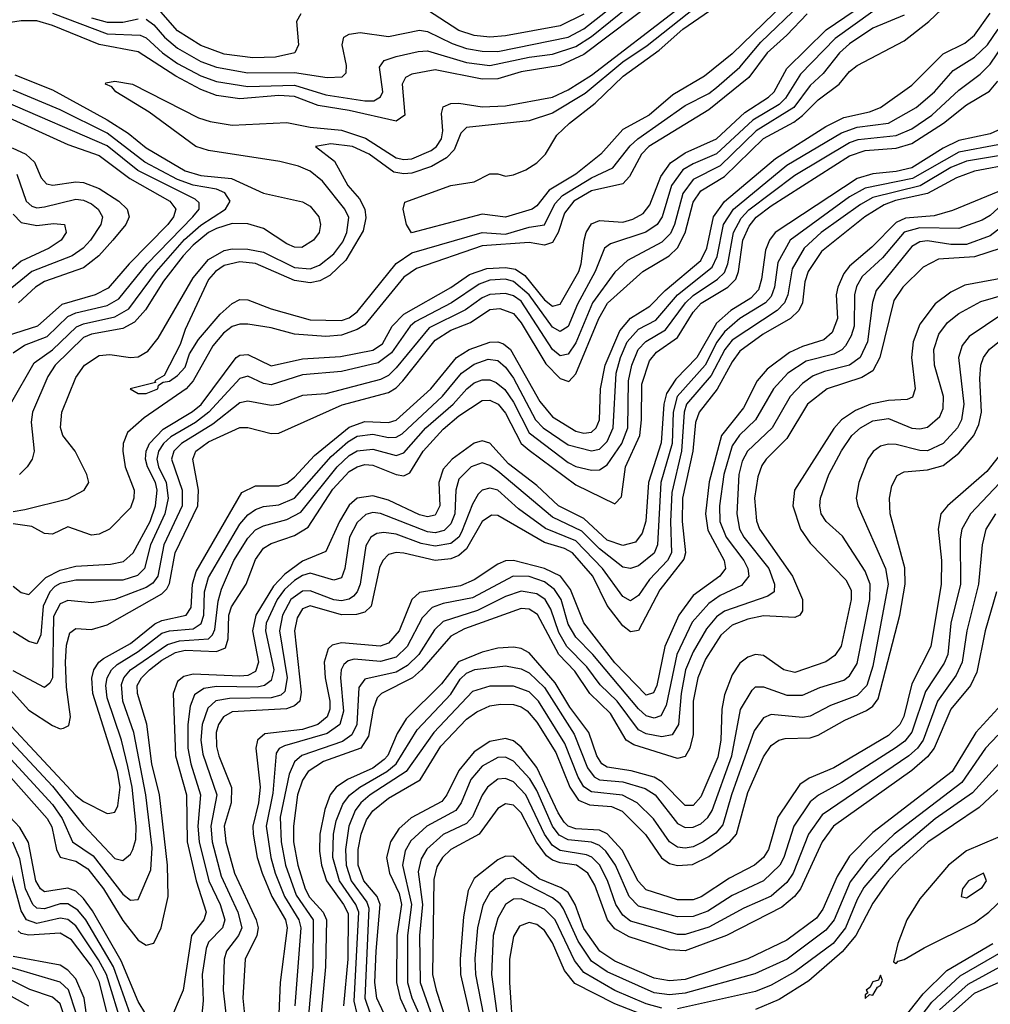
# Model space of a CAD drawing. Header units: inches. Extents: x 884549 to 1028252, y 526810 to 653624.
# Tile 384 of 656: x 904246 to 906731, y 625854 to 628375. Entities that reach past the tile are written whole.
import ezdxf

# ---------------------------------------------------------------- set-up
doc = ezdxf.new("R2010")
doc.units = ezdxf.units.IN
doc.header["$MEASUREMENT"] = 0
doc.layers.add('A9602', color=7, linetype='Continuous')

msp = doc.modelspace()

# ---------------------------------------------------------------- linework, layer by layer
at = {"layer": 'A9602', "color": 5}
for points, elevation in [([(904330, 628391.6), (904470, 628338.1), (904554.7, 628334.7), (904570, 628327.8), (904611.6, 628290), (904650, 628262.6), (904710, 628230.9), (904750, 628216.5), (904830, 628203.9), (904950, 628207.3), (905030, 628182.6), (905130, 628167), (905153.1, 628166.9), (905170, 628176.8), (905175.8, 628190), (905167, 628253), (905179.5, 628270), (905210, 628280.1), (905266.4, 628293.6), (905290, 628294.8), (905390, 628265.4), (905450, 628257.4), (905550, 628278.9), (905610, 628286.8), (905670, 628305.9), (905710, 628331.4), (905856.1, 628450)], 2540), ([(905880.9, 628430), (905690, 628285.5), (905630, 628257.3), (905530, 628241), (905470, 628223.4), (905430, 628222.8), (905310, 628246.4), (905250, 628235.1), (905233.6, 628226.4), (905225.2, 628210), (905231.9, 628130), (905210, 628115.2), (905090, 628142.2), (905010, 628155), (904950, 628178), (904910, 628180.2), (904810, 628172.4), (904750, 628180.7), (904710, 628196.2), (904645.9, 628230), (904550, 628292.4), (904450, 628311.4), (904330, 628360), (904290, 628371.6), (904250, 628372), (904150, 628356.3)], 2520), ([(904230, 626924.7), (904250, 626908.3), (904270, 626903.1), (904313.2, 626946.8), (904350, 626965.2), (904390, 626975.3), (904479, 626981), (904512.2, 626987.8), (904537, 627010), (904580, 627090), (904593.8, 627130), (904597.9, 627170), (904593.9, 627190), (904573.7, 627230), (904568.5, 627250), (904569.7, 627270), (904578.4, 627290), (904613.3, 627326.7), (904688.7, 627371.3), (904710.5, 627389.5), (904800.7, 627510), (904810, 627516.1), (904830, 627517.6), (904890, 627488.7), (904970, 627506.5), (905067.8, 627512.2), (905150, 627528.5), (905174.8, 627545.2), (905199.6, 627590), (905230, 627620.5), (905350, 627688.9), (905397.3, 627722.7), (905442.2, 627737.8), (905490, 627740.4), (905515.6, 627735.6), (905539.6, 627719.6), (905590, 627657.5), (905610, 627641.2), (905630, 627646.5), (905677.5, 627730), (905683.9, 627750), (905691, 627810), (905696.6, 627830), (905710, 627852), (905730, 627860.6), (905790, 627856.7), (905816.1, 627863.9), (905841.8, 627878.2), (905859.3, 627900.7), (905887.2, 627972.8), (905912, 628008), (905950, 628034.2), (906030, 628069.4), (906102.8, 628137.2), (906163.4, 628176.6), (906177.1, 628190), (906210, 628250), (906311, 628349), (906430, 628430.5)], 2520), ([(904570, 628376), (904590, 628361.9), (904616.8, 628330), (904650, 628301.8), (904710, 628267.6), (904750, 628252.8), (904830, 628238.7), (904950, 628239.2), (905033.7, 628226.3), (905071.6, 628228.4), (905081.6, 628238.4), (905082.6, 628257.4), (905071.5, 628310), (905076.2, 628330), (905090, 628337.8), (905117.9, 628342.1), (905190, 628331.2), (905270, 628347.9), (905290, 628344.3), (905353.5, 628313.5), (905390, 628301.1), (905430, 628294.3), (905470, 628293.6), (905650, 628330.2), (905690, 628351), (905789.1, 628430)], 2560), ([(906230, 628443.8), (906070, 628287), (905999.1, 628230), (905917.8, 628182.2), (905857.2, 628130), (905790, 628093.5), (905734.1, 628030), (905670, 627979.3), (905601.8, 627938.2), (905570, 627898.4), (905557.9, 627890), (905490, 627869.2), (905430, 627877.1), (905249.3, 627829.3), (905236.2, 627850), (905227.6, 627890), (905232.1, 627907.9), (905350, 627950.4), (905410, 627959.9), (905450, 627980.4), (905470, 627980.4), (905490, 627974.2), (905510, 627977.5), (905541.7, 627990), (905570, 628008.5), (905592.6, 628030), (905621.3, 628078.7), (905654, 628110), (905719.2, 628160.8), (905791.2, 628230), (905883, 628297), (905943.9, 628350), (906053.3, 628426.7)], 2440), ([(904182.5, 626702.5), (904270, 626607.1), (904330, 626567.7), (904350, 626559.3), (904358.7, 626561.3), (904371.9, 626568.1), (904376.1, 626590), (904365.9, 626665.9), (904363.3, 626730), (904366.2, 626773.8), (904374.6, 626805.4), (904390, 626816.5), (904430, 626813.5), (904470, 626825.8), (904610, 626904.9), (904622.6, 626917.4), (904630, 626931.2), (904644.7, 627010), (904702.7, 627130), (904704, 627170), (904689.1, 627250), (904697.4, 627270), (904730, 627294.4), (904810, 627330.3), (904830, 627330.3), (904890, 627315.2), (904910, 627316.1), (905071.7, 627388.3), (905190, 627419.9), (905210, 627431.9), (905227.3, 627450), (905310, 627554.5), (905350, 627580.1), (905400.3, 627599.7), (905450, 627632.7), (905475.1, 627635.1), (905510, 627622.6), (905530, 627598.9), (905593.4, 627493.4), (905630, 627455.8), (905651.6, 627448.4), (905670, 627468.2), (905728.5, 627610), (905751, 627649), (905841.6, 627730), (905908.8, 627770), (905930, 627790.5), (905950, 627829.4), (905970, 627907.8), (905990, 627936.4), (906050, 627973), (906150, 628070.7), (906227.6, 628112.4), (906250, 628129.6), (906290, 628169.5), (906343.8, 628210), (906370, 628242.3), (906390, 628257.8), (906510, 628320.2), (906573.6, 628370), (906622.8, 628417.2)], 2580), ([(904230, 627115.5), (904259.6, 627120.4), (904370, 627147.8), (904411.8, 627170), (904423.4, 627190), (904418.4, 627210), (904388.3, 627270), (904356.8, 627310), (904350.4, 627330.4), (904354.1, 627370), (904390, 627459), (904412.3, 627490), (904450, 627515.2), (904477.5, 627517.5), (904530.4, 627509.6), (904550, 627511.8), (904574.1, 627525.9), (904600.8, 627559.2), (904690, 627713.9), (904730, 627760.8), (904770, 627783.4), (904790, 627787.8), (904830, 627787.3), (904870, 627779.1), (904950, 627740.6), (904990, 627737), (905013.5, 627746.5), (905050, 627775.3), (905073.7, 627806.3), (905084, 627830), (905088.5, 627868.5), (905079, 627890), (905021, 627961), (904990, 627987.1), (904959.9, 627999.9), (904911.9, 628011.9), (904730, 628039.4), (904697.2, 628050), (904577.9, 628137.9), (904492.5, 628190), (904482.5, 628202.5), (904466, 628210), (904467.2, 628212.8), (904490, 628217.3), (904534.7, 628210), (904703.7, 628123.7), (904733.9, 628113.9), (904790, 628104.9), (904930, 628111.8), (904990, 628099.1), (905070, 628091.5), (905131.3, 628071.3), (905210, 628021.1), (905230, 628016.7), (905250, 628018.7), (905299.8, 628040.2), (905313.1, 628050), (905326.2, 628070), (905329.4, 628090), (905325.6, 628134.4), (905330, 628151.5), (905350, 628159.9), (905370, 628160.7), (905430, 628151.5), (905490, 628154.2), (905610, 628176.6), (905650, 628194.7), (905710, 628232.7), (905934.6, 628405.4)], 2480), ([(905975.2, 628404.8), (905852.1, 628307.9), (905790, 628265.9), (905693.9, 628186.1), (905610, 628135.5), (905550, 628115.5), (905390, 628099), (905375.8, 628084.2), (905358.8, 628041.2), (905338.9, 628021.1), (905300.8, 627999.2), (905250, 627982.1), (905230, 627979.7), (905203.9, 627983.9), (905140.8, 628030), (905097.8, 628050), (905043.1, 628056.9), (905003.1, 628050), (905052.1, 628012.1), (905086.4, 627950), (905115.7, 627915.7), (905129.4, 627890), (905132.6, 627867.4), (905125.9, 627834.1), (905080.8, 627759.2), (905040.2, 627719.8), (905014.2, 627705.8), (904990, 627701), (904950, 627707.2), (904850, 627750.6), (904810, 627754.8), (904770, 627745.4), (904747.8, 627730), (904730, 627709.5), (904670, 627581.3), (904657, 627543), (904615.9, 627464.1), (904592.3, 627450), (904594, 627446), (904529.4, 627430), (904550, 627418), (904570, 627418), (904599.6, 627430), (904601.3, 627438.7), (904613.6, 627446.4), (904630, 627449.1), (904650, 627463.6), (904670, 627485.3), (904680.7, 627519.3), (904703.7, 627556.3), (904759.1, 627620.9), (904790, 627648.2), (904810, 627658.5), (904830, 627657.7), (904890, 627634.1), (904990, 627606.3), (905070, 627604.2), (905090, 627611.4), (905110, 627626.9), (905209.7, 627750.3), (905250, 627777.5), (905430, 627830), (905490, 627825.6), (905550, 627843.4), (905590, 627849.3), (905616.4, 627903.6), (905635.8, 627924.2), (905709.9, 627969.9), (905764.5, 627995.5), (905808.6, 628051.4), (905828.8, 628070), (905950, 628154.8), (906010, 628186), (906030, 628201.3), (906090, 628253.4), (906143.3, 628316.7), (906245.3, 628414.7)], 2460), ([(904966.3, 628390), (904954.7, 628370), (904960.2, 628310), (904950.7, 628290), (904901.4, 628278.6), (904842.7, 628277.3), (904770, 628286.2), (904710, 628308.6), (904650, 628346.1), (904590, 628415.6)], 2580), ([(905690, 628388.7), (905630, 628359.2), (905490, 628332.9), (905450, 628329.5), (905410, 628333.8), (905370, 628346.9), (905290, 628399.2)], 2580), ([(904118.9, 626678.9), (904390, 626388.6), (904410, 626373.6), (904470, 626342.9), (904476.8, 626343.2), (904490, 626345.6), (904497.8, 626362.2), (904503.8, 626410), (904496.3, 626450), (904433.7, 626650), (904431.3, 626688.7), (904436.1, 626710), (904448.5, 626730), (904460.6, 626739.4), (904530, 626778.1), (904591.9, 626828.1), (904610, 626837), (904672.8, 626850), (904685.2, 626870), (904688.6, 626930), (904698.2, 626961.8), (904815.3, 627164.7), (904850, 627181.1), (904910, 627181.7), (904930, 627188), (904950, 627203.5), (905000.6, 627259.4), (905090, 627331.7), (905130, 627346), (905190, 627343.6), (905210, 627349.1), (905298.6, 627430), (905364.7, 627510), (905396.6, 627530), (905450, 627549.4), (905470, 627550), (905484.6, 627544.6), (905502.8, 627530), (905577.5, 627397.5), (905610, 627357.9), (905670, 627321.3), (905690, 627316.2), (905710, 627319.1), (905722, 627330), (905730.8, 627350), (905732.9, 627430), (905745.2, 627490), (905782.1, 627577.9), (905809.7, 627610.3), (905859.1, 627640.9), (905898.8, 627681.2), (905990, 627757.9), (906004.9, 627790), (906022.4, 627870), (906050.4, 627909.6), (906180.9, 628019.1), (906310, 628100.8), (906355.9, 628124.1), (906421.2, 628138.8), (906450, 628149.9), (906530, 628206.7), (906610, 628287.3), (906665.2, 628314.8), (906690, 628334.7), (906730, 628391.7)], 2620), ([(906430, 628395.8), (906333.8, 628326.2), (906244.5, 628235.5), (906206.5, 628173.5), (906190, 628157.8), (906122.7, 628117.3), (906030, 628030.9), (905970, 628005.8), (905944.1, 627990), (905915.1, 627950), (905891.2, 627870), (905877.8, 627850), (905848.9, 627831.1), (905758.8, 627801.2), (905743, 627790), (905719.4, 627730), (905673.8, 627646.2), (905650, 627589.2), (905630, 627576.5), (905610, 627587.4), (905550.3, 627670.3), (905510, 627704.2), (905490, 627710), (905450, 627707.9), (905422.6, 627697.4), (905351.7, 627650), (905258.7, 627601.3), (905245.7, 627590), (905198.2, 627521.8), (905163.7, 627496.3), (905070, 627474), (904970, 627465.9), (904890, 627440.3), (904870, 627443.3), (904830, 627462.4), (904810, 627456.5), (904730.3, 627369.7), (904696.5, 627343.5), (904632.9, 627307.1), (904614.5, 627290), (904601.9, 627270), (904597.3, 627250), (904601.9, 627230), (904621.6, 627190), (904626.8, 627150), (904617.8, 627110), (904581.5, 627030), (904566.2, 626970), (904548.2, 626951.8), (904510, 626940.2), (904390, 626939.9), (904350, 626931.6), (904336.6, 626923.4), (904323.3, 626910), (904306.8, 626873.2), (904300.1, 626799.9), (904290, 626777.3), (904270, 626782.6), (904230, 626807.8)], 2540), ([(906261.8, 628390), (906210, 628334.7), (906159.8, 628290), (906113, 628227), (906010, 628143.5), (905856.7, 628050), (905838.2, 628030), (905807.1, 627972.9), (905790, 627954.5), (905710, 627936.4), (905664.3, 627910), (905640.8, 627879.2), (905624.8, 627830), (905610, 627804.5), (905590, 627797.2), (905550, 627804.2), (905430, 627795.6), (905261.9, 627738.1), (905230, 627715.2), (905130, 627593.8), (905110, 627581.2), (905070, 627566.7), (905030, 627563.9), (904950, 627569.4), (904890, 627586), (904830, 627595.1), (904810, 627595.4), (904790, 627588.9), (904767.7, 627572.3), (904740.5, 627539.5), (904690.3, 627450), (904672.6, 627430), (904564.6, 627355.4), (904522.3, 627317.7), (904511.2, 627290), (904510.4, 627270), (904516, 627230), (904539, 627170), (904538.8, 627150), (904530, 627125.3), (904476.4, 627070), (904450, 627057.9), (904430, 627055.2), (904370, 627076.7), (904330, 627057.4), (904310, 627059), (904277.1, 627077.1), (904230, 627084.4)], 2480), ([(906510, 628386.6), (906430, 628352.9), (906370, 628313.1), (906345, 628290), (906303.1, 628236.9), (906270, 628206.5), (906228, 628150), (906131.1, 628090), (906039.3, 628000.7), (905970, 627965.6), (905944.1, 627930), (905922.6, 627850), (905912.4, 627827.6), (905890, 627805.3), (905802, 627758), (905770, 627727.9), (905712.7, 627650), (905670, 627547.1), (905650, 627518), (905630, 627513.8), (905610, 627530.6), (905530, 627654.3), (905510, 627667.7), (905490, 627673.3), (905450, 627671.5), (905430, 627662.8), (905387.7, 627632.3), (905294.3, 627585.7), (905210, 627483.7), (905190, 627464.1), (905170, 627453.2), (905030, 627416.9), (904970, 627412.5), (904910, 627389.6), (904890, 627387), (904830, 627398.2), (904810, 627394.1), (904741.1, 627338.9), (904660.6, 627290), (904641.3, 627270), (904634.6, 627250), (904662.2, 627170), (904662.2, 627130), (904615.7, 627030), (904600.1, 626950), (904587.5, 626932.5), (904570, 626920.8), (904490.3, 626890.3), (904430, 626881.8), (904370, 626888.1), (904350, 626879.3), (904333.2, 626846.8), (904330.4, 626689.6), (904323.8, 626676.2), (904310, 626665.5), (904230, 626707.9)], 2560), ([(904430, 628379), (904470, 628368.4), (904510, 628367.9), (904550, 628376.6)], 2560), ([(904130, 626626.3), (904330, 626412.4), (904410, 626313.1), (904490, 626227.4), (904510, 626222), (904530, 626238.6), (904536.2, 626250), (904543.8, 626276.2), (904544.5, 626310), (904534, 626410), (904523.2, 626463.2), (904506.8, 626530), (904470, 626638.4), (904467, 626670), (904470.5, 626690), (904481.2, 626710), (904496, 626724), (904550, 626757.1), (904610, 626803.8), (904630, 626810.3), (904690, 626815.6), (904710.7, 626829.3), (904717.5, 626850), (904719.3, 626910), (904730, 626947.1), (904810, 627083.2), (904830, 627106.7), (904850, 627121.1), (904870, 627128.4), (904910, 627133), (904950, 627149.7), (905043.9, 627256.1), (905086.1, 627293.9), (905110, 627308.3), (905150, 627313.8), (905190, 627305.5), (905210, 627306), (905225.5, 627314.5), (905328.8, 627411.2), (905377.3, 627470), (905410, 627493.1), (905445.6, 627505.6), (905470, 627501.8), (905490, 627485.1), (905510, 627456.8), (905566.3, 627350), (905586.6, 627330), (905650, 627286), (905710, 627271.1), (905730, 627275.6), (905750, 627294.5), (905765.2, 627330), (905773.1, 627470), (905783.9, 627510), (905801.3, 627550), (905830, 627582), (905874.2, 627605.8), (905930.2, 627670), (906018.6, 627741.4), (906031.5, 627768.5), (906048.2, 627850), (906073, 627890), (906210, 628002.3), (906350, 628085), (906390, 628099.4), (906469.9, 628110.1), (906540.8, 628150), (906587.8, 628190), (906635.5, 628244.5), (906690, 628279), (906723.2, 628310), (906751.1, 628350)], 2640), ([(904126.5, 626586.5), (904330, 626365.3), (904354.8, 626330), (904381.9, 626270), (904434.6, 626234.6), (904510, 626136.2), (904530, 626120.6), (904550, 626122.8), (904582, 626198), (904585.2, 626254.8), (904569.5, 626390), (904538.3, 626550), (904510, 626630), (904506.9, 626673.1), (904512.6, 626690), (904529.8, 626710), (904624.4, 626775.6), (904655.8, 626784.2), (904730, 626789.6), (904739.8, 626800.2), (904746, 626814), (904754, 626886), (904763.2, 626916.8), (904794.6, 626990), (904830, 627047.2), (904850, 627068.8), (904870, 627079.2), (904930, 627095.2), (904966.1, 627113.9), (905059.1, 627230), (905090, 627258.8), (905110, 627270.7), (905150, 627275.2), (905210, 627258.7), (905230, 627266.2), (905285.9, 627330), (905355.6, 627390), (905391, 627430), (905410, 627445.1), (905430, 627452.9), (905450, 627452.3), (905465.9, 627445.9), (905487.9, 627427.9), (905510, 627395.6), (905550, 627316.9), (905650, 627241.4), (905670, 627231.2), (905710, 627221.5), (905730, 627222.7), (905750, 627235), (905787.2, 627290), (905803, 627330), (905804.5, 627450), (905812.8, 627490), (905829.2, 627530), (905849.4, 627550.6), (905899.7, 627580.3), (905950.2, 627649.8), (905970, 627668.6), (906032.2, 627710), (906050, 627727.4), (906058.5, 627750), (906073.5, 627830), (906093.3, 627866.7), (906112.3, 627887.7), (906230, 627976.8), (906370, 628060.3), (906392.1, 628067.9), (906490, 628078.6), (906530, 628095.6), (906581.3, 628130), (906650, 628194.5), (906704.5, 628235.5), (906730, 628260.8), (906766.6, 628313.4)], 2660), ([(904233.7, 628233.7), (904330, 628194.8), (904470, 628118), (904524.2, 628084.2), (904570, 628046.6), (904670, 627988), (904710, 627975.5), (904788.1, 627968.1), (904870, 627930.5), (904970, 627908.3), (904990, 627897.1), (905011.7, 627870), (905016.6, 627850), (905012.9, 627830), (904998.3, 627810), (904968.3, 627791.7), (904950, 627792.1), (904930, 627800.8), (904870, 627839.7), (904830, 627851.8), (904790, 627852.5), (904750, 627840.5), (904730, 627829.5), (904690, 627797.7), (904664.7, 627770), (904614.8, 627705.2), (904568.2, 627631.8), (904539.8, 627600.2), (904510, 627583.9), (904430.5, 627569.5), (904410, 627561.4), (904337.3, 627490), (904318.7, 627461.3), (904279.1, 627370), (904275.9, 627344.1), (904283.6, 627270), (904278.2, 627250), (904265.9, 627230), (904246.2, 627210)], 2520), ([(904130, 626539.7), (904317, 626330), (904328.3, 626308.3), (904340.2, 626250), (904350, 626231.1), (904390, 626220.2), (904420.9, 626200.9), (904460.9, 626150), (904510, 626069), (904550, 626018.6), (904570, 626005.8), (904590, 626010.9), (904608.2, 626050), (904626.2, 626130), (904624.4, 626210), (904603.9, 626390), (904585, 626470), (904571.6, 626571.6), (904547.5, 626650), (904547.4, 626670), (904557.8, 626690), (904578.3, 626710), (904610, 626735.4), (904645.1, 626754.9), (904670, 626760.7), (904750, 626757), (904773.4, 626766.6), (904779.9, 626790), (904782, 626850), (904788.5, 626871.5), (904826, 626930), (904850, 626993), (904870, 627021.8), (904890, 627033.9), (904950, 627054.4), (904984.5, 627075.5), (905047.6, 627172.4), (905090, 627218), (905110, 627230.2), (905130, 627235.6), (905150, 627234.4), (905210, 627210.7), (905230, 627207), (905245.2, 627214.8), (905279, 627270), (905330, 627326.8), (905370, 627360.5), (905430, 627400.1), (905450, 627400.9), (905470.7, 627390), (905490, 627367.5), (905529.8, 627290), (905550, 627273), (905670, 627184.3), (905770, 627135.1), (905787, 627153), (905796.8, 627230), (905833.3, 627310), (905838.1, 627350), (905838.6, 627441.4), (905858.4, 627501.6), (905876.2, 627523.8), (905930, 627561.3), (905970, 627626), (905990.9, 627649.1), (906058.5, 627690), (906079.4, 627710), (906086.1, 627730), (906097.5, 627810), (906113.8, 627846.2), (906131.2, 627868.8), (906170, 627898.4), (906370, 628026.3), (906410, 628039.5), (906490, 628045.4), (906530, 628057.9), (906610.6, 628110), (906670, 628156.3), (906728.4, 628191.6), (906750, 628217.3)], 2680), ([(904222.5, 627390), (904283.4, 627496.6), (904330, 627529.4), (904391.9, 627588.1), (904410, 627596), (904490, 627613.9), (904525.3, 627634.7), (904596.7, 627730), (904668.3, 627811.7), (904710, 627848.5), (904773, 627890), (904784.9, 627910), (904771.2, 627931.2), (904750, 627940.7), (904690, 627951.1), (904650, 627965.2), (904566.5, 628010), (904470, 628084), (904350, 628143.6), (904230, 628194.6)], 2540), ([(904230, 627521.8), (904258.7, 627541.3), (904316.6, 627563.4), (904370, 627615.1), (904390, 627624.4), (904470, 627643), (904500, 627660), (904573, 627750), (904689.7, 627870), (904705.9, 627890), (904705.8, 627905.8), (904695.3, 627915.3), (904548.5, 627988.5), (904470, 628051.9), (904210, 628164.5)], 2560), ([(904210, 628128), (904370, 628055.5), (904450, 628026.8), (904528.4, 627968.4), (904630.6, 627910), (904645.7, 627890), (904640.2, 627870), (904625.7, 627850), (904526.9, 627750), (904472.7, 627687.3), (904439.4, 627670), (904354.1, 627645.9), (904291.7, 627590), (904214.5, 627565.5)], 2580), ([(906770, 628100.6), (906730, 628082.1), (906650, 628065.3), (906610, 628045.7), (906530, 627995.1), (906490, 627985.9), (906430, 627979.8), (906390, 627967.7), (906179.9, 627830), (906165.3, 627810), (906155.7, 627784.3), (906145.4, 627710), (906137.2, 627682.8), (906117.9, 627662.1), (906066.8, 627630), (906030, 627597.8), (905979.5, 627510), (905925.4, 627454.6), (905902.2, 627417.8), (905895, 627390), (905888.5, 627291.5), (905855.9, 627190), (905848.7, 627091.3), (905840, 627060), (905822.9, 627037.1), (905790, 627028.6), (905750, 627042.5), (905690, 627098), (905625.8, 627130), (905570, 627182.1), (905497.4, 627237.4), (905450, 627290.2), (905430, 627296.7), (905410, 627291), (905352.9, 627250), (905330, 627224.4), (905318.8, 627190), (905321.9, 627130), (905310, 627106.3), (905290, 627102.2), (905270, 627106.8), (905190, 627145), (905150, 627155.5), (905110.4, 627149.6), (905090, 627131.8), (905065, 627090), (905030, 627013.3), (904970, 626988.1), (904925.2, 626954.8), (904895.8, 626924.2), (904850.4, 626850), (904842, 626810), (904858, 626730), (904850, 626706.4), (904830, 626696.2), (904810, 626693.7), (904690, 626699.5), (904666.8, 626693.2), (904650, 626680.1), (904639.2, 626650), (904645, 626490), (904673, 626390), (904675, 626270), (904697.7, 626170), (904723.4, 626090), (904717.7, 626070), (904686.3, 626030), (904664.7, 625890), (904630, 625808.7)], 2720), ([(904226.7, 628046.7), (904261.8, 628030), (904284, 628010), (904301.6, 627970), (904314.8, 627954.8), (904331.4, 627951.4), (904390, 627959.3), (904410, 627957.9), (904450, 627942.5), (904500.4, 627910), (904521.5, 627890), (904526.8, 627870), (904518.3, 627850), (904485.1, 627810), (904449.1, 627770), (904410, 627739.4), (904310, 627704.8), (904287.2, 627690), (904243.3, 627650)], 2620), ([(906750, 628053.9), (906650, 628035.3), (906531.5, 627968.5), (906410, 627943.7), (906370, 627921.4), (906218.5, 627810), (906187, 627753), (906178.2, 627690), (906170, 627666), (906155.7, 627650), (906090, 627609.8), (906050, 627575.5), (906031, 627549), (906000.7, 627490), (905929.1, 627410), (905918.9, 627370), (905916.1, 627290), (905887.2, 627190), (905878.7, 627030), (905870, 627009.3), (905830, 626976.3), (905810, 626969.9), (905790, 626973), (905730, 627020.2), (905684.9, 627064.9), (905610, 627101.1), (905470, 627218.7), (905450, 627233.5), (905430, 627240.4), (905401.8, 627230), (905370, 627198.1), (905363, 627170), (905360.2, 627110), (905350, 627083.8), (905332.9, 627067.1), (905310, 627061.2), (905290, 627063.6), (905170, 627110.8), (905150, 627112.9), (905132.3, 627107.7), (905110, 627087.8), (905090.3, 627050), (905078.6, 626970), (905070, 626946.2), (905050, 626940.1), (904990, 626957.5), (904970, 626951.7), (904950, 626939.2), (904924.1, 626915.9), (904905.2, 626890), (904876.8, 626830), (904875.1, 626810), (904896.6, 626710), (904890, 626682.8), (904873, 626670), (904853.8, 626666.2), (904750, 626667.7), (904717.5, 626662.5), (904693.8, 626646.2), (904682.8, 626617.2), (904677.1, 626570), (904677, 626510), (904684.6, 626470), (904709.3, 626390), (904702.4, 626310), (904705.9, 626270), (904730.9, 626170), (904759.2, 626110), (904771.5, 626070), (904765.1, 626050), (904730, 626013.5), (904723.4, 625996.6), (904713.5, 625930), (904716, 625864), (904712.5, 625827.5)], 2740), ([(906787.8, 628032.2), (906670, 628012.4), (906630, 627996.4), (906550.9, 627949.1), (906430, 627919.4), (906398.2, 627901.8), (906298, 627830), (906253.9, 627790), (906223.4, 627736.6), (906212.4, 627670), (906204.2, 627650), (906185, 627630), (906070, 627553.9), (906051.5, 627530), (906016.4, 627463.6), (905953.3, 627390), (905947.5, 627370), (905940.3, 627270), (905915.3, 627164.7), (905911.9, 627090), (905914.8, 627010), (905904.4, 626990), (905858, 626942), (905830, 626900.9), (905810, 626886.9), (905790, 626898.1), (905737.7, 626970), (905670, 627040.8), (905592.4, 627072.4), (905522.8, 627122.8), (905470.3, 627170), (905450, 627175.7), (905430, 627170.3), (905420.2, 627159.8), (905405.6, 627134.4), (905377.5, 627062.5), (905370, 627049.9), (905350, 627034), (905310, 627026.6), (905274.1, 627034.1), (905210, 627057.2), (905178.3, 627061.7), (905160.9, 627059.1), (905145.4, 627050), (905132.4, 627027.6), (905117.4, 626930), (905110.2, 626909.8), (905100.7, 626899.3), (905090, 626891.2), (905070, 626887.2), (905050, 626889.8), (904990, 626912.8), (904970, 626911.5), (904940.4, 626890), (904918.8, 626850), (904911.2, 626810), (904931.3, 626690), (904925.2, 626654.8), (904914.7, 626645.3), (904890, 626638.9), (904783, 626637), (904748.7, 626631.3), (904728.2, 626611.8), (904713.1, 626570), (904709.9, 626530), (904714.7, 626494.7), (904750.6, 626390), (904735.3, 626310), (904739.1, 626270), (904762.2, 626182.2), (904804.6, 626090), (904814.6, 626050), (904806, 626030), (904775.4, 625990), (904770, 625970), (904766.8, 625890), (904780.8, 625770)], 2760), ([(906790, 628005.6), (906690, 627986.7), (906644.5, 627970), (906570, 627929.6), (906488.1, 627911.9), (906458.9, 627901.1), (906409.8, 627870), (906298.9, 627781.1), (906264.4, 627730), (906256.4, 627703.6), (906249.8, 627650), (906241, 627630), (906219.7, 627610), (906149.4, 627570), (906090, 627526.2), (906070, 627499.2), (906031.6, 627428.4), (905985.4, 627370), (905976.5, 627343.5), (905968.9, 627270), (905943.2, 627150), (905942.2, 627090), (905950.6, 627010), (905946.7, 626993.3), (905885.2, 626914.8), (905830, 626811.2), (905810, 626807.6), (905790, 626822.6), (905750, 626874.6), (905713.2, 626950), (905661, 627010), (905641.1, 627021.1), (905590, 627036), (905470, 627105.1), (905453.7, 627106.3), (905430, 627089.9), (905390, 627019.8), (905370, 627002.8), (905350, 626994.3), (905310, 626990.5), (905230, 627009), (905210, 627011), (905190, 627005.9), (905175.5, 626990), (905167.5, 626972.5), (905146.4, 626873.6), (905130, 626858.1), (905108.2, 626851.8), (905070, 626851.5), (904990, 626874.2), (904970, 626866.5), (904956.9, 626843.1), (904949.8, 626810), (904966.9, 626653.1), (904963.1, 626630), (904950, 626617.9), (904929.1, 626610.9), (904790, 626602.5), (904768, 626590), (904755.1, 626570), (904749.2, 626550), (904750, 626514.4), (904755.9, 626490), (904788.9, 626408.9), (904787.6, 626370), (904769.9, 626310), (904773.8, 626270), (904795.8, 626190), (904851.6, 626070), (904856.9, 626050), (904853, 626030), (904823.1, 625970), (904817.4, 625870), (904823.5, 625810)], 2780), ([(904239.1, 627979.1), (904262.9, 627910), (904277.4, 627897.4), (904290, 627893.1), (904310, 627895.2), (904390, 627914.9), (904410, 627912.7), (904430, 627903.5), (904447.6, 627890), (904457.9, 627870), (904454.4, 627850), (904427.5, 627810), (904409.2, 627790), (904381, 627770), (904277.3, 627730), (904207.1, 627672.9)], 2640), ([(906750, 627933.8), (906633.8, 627886.2), (906587.3, 627872.7), (906513.4, 627866.6), (906490, 627855.8), (906427.6, 627792.4), (906370, 627743.9), (906355.4, 627724.6), (906340.6, 627690), (906336.6, 627670), (906339.7, 627610), (906325.7, 627574.3), (906304.7, 627555.3), (906250, 627538.4), (906217, 627523), (906159.8, 627480.2), (906134.1, 627450), (906098.7, 627381.3), (906042.8, 627310), (906011.5, 627191.5), (906001.6, 627110), (906007.8, 627067.8), (906049.8, 626990), (906052.9, 626970), (906038.4, 626950), (905970, 626901), (905933.2, 626850), (905898, 626770), (905877.1, 626670), (905868.6, 626651.4), (905850, 626645.3), (905770, 626728.6), (905690.7, 626830.7), (905656.1, 626916.1), (905630.2, 626950), (905589.9, 626970), (905510, 626990), (905490, 626989.1), (905470, 626981.1), (905410, 626940.8), (905374.8, 626925.2), (905270, 626908.7), (905249.7, 626890.3), (905217.3, 626810), (905190, 626778.6), (905168.9, 626771.1), (905070, 626779.5), (905046.4, 626773.6), (905036, 626764), (905025.8, 626730), (905028.1, 626690), (905040.4, 626630), (905040.1, 626610), (905033.1, 626590), (905009.3, 626570.7), (904970, 626557.9), (904873.7, 626546.3), (904855.4, 626530), (904850.5, 626510), (904862.2, 626410), (904857.7, 626370), (904842.8, 626310), (904844.2, 626290), (904854.5, 626230), (904866.6, 626190), (904891.5, 626130), (904926.6, 626070), (904931.2, 626050), (904913.4, 625910), (904910, 625830)], 2820), ([(906792.2, 627930), (906730, 627873.4), (906710, 627861.2), (906650, 627839.8), (906550, 627841.9), (906510, 627831.1), (906454.6, 627765.4), (906403.1, 627716.9), (906388.4, 627691.6), (906382.8, 627670), (906382, 627590), (906374.6, 627565.4), (906359.9, 627540.1), (906350.6, 627529.4), (906330, 627518.6), (906259.4, 627500.6), (906212.8, 627470), (906175.5, 627430), (906129.6, 627350.4), (906089.1, 627310.9), (906070, 627283.5), (906048.8, 627210), (906037.6, 627130), (906038.8, 627090), (906054.9, 627050), (906100, 626990), (906110.1, 626970), (906112.4, 626950), (906094.2, 626925.8), (906039.6, 626900.4), (906010, 626880.2), (905968, 626832), (905928, 626750), (905901.1, 626618.9), (905887.6, 626592.4), (905870, 626586.3), (905850, 626592.8), (905830, 626610.5), (905713.2, 626750), (905670, 626793.9), (905650, 626827.2), (905631.9, 626890), (905615.6, 626915.6), (905590, 626935.3), (905550, 626949.2), (905509.5, 626950.5), (905405.1, 626894.9), (905330, 626880), (905302.4, 626870), (905276.7, 626843.3), (905238.5, 626770), (905210, 626743), (905170, 626731.3), (905102.6, 626737.4), (905086.7, 626733.3), (905076.3, 626723.7), (905069.3, 626710), (905067.7, 626690), (905075.5, 626604.5), (905066, 626570), (905033, 626547), (904924.3, 626515.7), (904910.9, 626509.1), (904902.8, 626497.2), (904894.2, 626394.2), (904877.3, 626310), (904888.8, 626230), (904900.1, 626190), (904924.4, 626130), (904961.1, 626070), (904965.6, 626050), (904950.2, 625850)], 2840), ([(904230, 627876.7), (904250, 627855.8), (904290, 627847.6), (904332.8, 627852.8), (904361, 627850), (904365.3, 627830), (904352.1, 627810), (904321.7, 627790), (904250, 627756.9), (904172.2, 627690)], 2660), ([(906767.7, 627850), (906730, 627821.4), (906670, 627799.5), (906630, 627799.2), (906570, 627808.8), (906550, 627806.3), (906530, 627794.2), (906438.7, 627681.3), (906429.4, 627650.6), (906416.6, 627550), (906397.9, 627510), (906370, 627490), (906305.9, 627474.1), (906277.4, 627462.6), (906250, 627443.1), (906218.5, 627410), (906172.1, 627330), (906109.5, 627270), (906095.7, 627244.3), (906087, 627210), (906082.1, 627110), (906088.7, 627070), (906099.8, 627050), (906163.8, 626970), (906178.7, 626930), (906177.2, 626910), (906161.3, 626898.7), (906050, 626860.9), (906030, 626845.9), (906004.4, 626815.6), (905970, 626756.5), (905950.8, 626710), (905939.6, 626650), (905932.7, 626570), (905916.4, 626543.6), (905890, 626538.6), (905850, 626546.4), (905830, 626556.7), (905775.9, 626630), (905731.7, 626671.7), (905698, 626718), (905646.8, 626770), (905626.2, 626806.2), (905605.8, 626865.8), (905591.1, 626890), (905570, 626905), (905530, 626911.4), (905490, 626897.9), (905418.1, 626861.9), (905330, 626834.3), (905307.7, 626812.3), (905267.7, 626750), (905239, 626721), (905210, 626704.7), (905130, 626686.5), (905114.7, 626665.3), (905109.2, 626570.8), (905096.4, 626543.6), (905073, 626527), (904968.6, 626491.4), (904950, 626474.5), (904936.4, 626443.6), (904913.1, 626333.1), (904915.2, 626270), (904926.6, 626210), (904953.8, 626133.8), (904997.1, 626070), (904996.6, 625950), (904986, 625826)], 2860), ([(906758.8, 627790), (906690, 627767.5), (906598.2, 627761.8), (906558.7, 627741.3), (906506.9, 627690), (906483.9, 627656.1), (906447.8, 627510), (906430, 627475.6), (906401.6, 627458.4), (906313.4, 627430), (906262.9, 627390), (906210, 627302.9), (906157.1, 627250), (906146.3, 627233.7), (906135.4, 627204.6), (906127.4, 627150), (906132.1, 627092.1), (906140.2, 627070), (906224.1, 626950), (906249.7, 626890), (906250, 626861), (906243, 626850), (906230, 626843.9), (906150, 626848.7), (906110, 626840), (906070, 626824.8), (906040.7, 626799.3), (906002, 626738), (905981.7, 626690), (905970.4, 626630), (905970, 626544.8), (905961.4, 626510), (905950, 626488.6), (905930, 626483.3), (905818.4, 626518.4), (905798.9, 626530), (905758.8, 626598.8), (905706, 626650), (905666.9, 626706.9), (905626.5, 626750), (905571.6, 626851.6), (905550, 626865.8), (905530, 626867.3), (905384.8, 626815.2), (905350, 626796.3), (905274.6, 626710), (905251.9, 626690), (905172.8, 626650), (905161.7, 626638.3), (905150.7, 626610), (905139.1, 626540.9), (905119.2, 626510), (905024, 626476), (904984.8, 626450), (904970, 626428.2), (904957.4, 626390), (904946.8, 626310), (904947.3, 626270), (904958.1, 626210), (904977.1, 626150), (904988.5, 626128.5), (905022.9, 626090), (905031.9, 626070), (905028.8, 625950), (905018, 625830)], 2880), ([(906790, 627718.2), (906665.1, 627694.9), (906630, 627677.2), (906590, 627646.9), (906550, 627594.8), (906533, 627550), (906529.4, 627510), (906538, 627430), (906531.9, 627408.1), (906517.7, 627402.3), (906470, 627399.4), (906424.1, 627390), (906385.8, 627374.2), (906350.1, 627350), (906330, 627328.3), (906229.4, 627170), (906225.4, 627130), (906244.7, 627070), (906270, 627034.7), (906361.1, 626941.1), (906374.4, 626914.4), (906374.4, 626890), (906349.3, 626770.7), (906333, 626747), (906310, 626731.1), (906230, 626703.2), (906202.4, 626710), (906150, 626747.4), (906130, 626749.3), (906110, 626742.6), (906090, 626727.6), (906070, 626697.4), (906050, 626646), (906043.9, 626610), (906041.3, 626530), (906033.6, 626486.4), (905990, 626385.5), (905970, 626363.4), (905950, 626363.2), (905890, 626423.6), (905870, 626435.7), (905811.7, 626451.7), (905750, 626461.4), (905736.3, 626470), (905723.6, 626490), (905703.5, 626550), (905654.9, 626614.9), (905617.3, 626677.3), (905550, 626753.5), (905530, 626764.8), (905510, 626768.5), (905470, 626765.5), (905430, 626755.9), (905369.5, 626730.5), (905325.8, 626674.2), (905235.4, 626584.6), (905212.9, 626547.1), (905188.8, 626491.2), (905179.4, 626480.6), (905150, 626458.2), (905085.5, 626430), (905056.3, 626410), (905041.2, 626390), (905027.2, 626352.8), (905014.9, 626290), (905014.1, 626245.9), (905019.2, 626210), (905031.9, 626170), (905075, 626110), (905086.7, 626086.7), (905086.2, 625970), (905075.1, 625850)], 2920), ([(905110.5, 625830), (905102.2, 625862.2), (905114.4, 626090), (905106.4, 626110), (905064.7, 626170), (905047.9, 626230), (905049.9, 626290), (905056.4, 626323.6), (905073.6, 626366.4), (905090.5, 626389.5), (905116.9, 626410), (905186.1, 626450), (905210, 626470), (905263.3, 626556.7), (905350, 626648), (905373.7, 626686.3), (905390, 626702.1), (905411, 626711), (905490, 626720.2), (905530, 626713), (905550, 626702.6), (905590, 626664.9), (905665.8, 626545.8), (905699.6, 626459.6), (905716.4, 626436.4), (905730, 626428.6), (905790, 626423.4), (905846.9, 626406.9), (905872.6, 626390), (905930, 626316.6), (905950, 626306.8), (905970, 626307.8), (905990, 626316.5), (906008, 626332), (906018.6, 626350), (906069.2, 626490), (906091.1, 626608.9), (906121.4, 626658.6), (906130, 626666.4), (906150, 626667), (906210, 626645.4), (906250, 626645.2), (906294.8, 626665.2), (906355.8, 626684.2), (906370, 626695), (906390, 626726.5), (906422, 626890), (906423.6, 626930), (906410, 626962.8), (906352.1, 627052.1), (906310.7, 627090), (906298, 627110), (906294, 627130), (906296.2, 627150), (906317.1, 627210), (906350, 627270.9), (906376, 627310), (906398.3, 627330), (906430, 627347.6), (906470, 627353.4), (906530, 627329.4), (906550, 627327), (906570, 627331.7), (906601.3, 627358.7), (906610, 627378.9), (906610.6, 627410), (906587.7, 627490), (906586.1, 627530), (906598.8, 627570), (906620.8, 627599.2), (906650, 627622.5), (906706.4, 627653.6), (906810, 627683.2)], 2940), ([(906760.4, 627619.6), (906676.4, 627563.6), (906659.1, 627540.9), (906649.4, 627510), (906662.6, 627390), (906656.8, 627350), (906646.9, 627330), (906610, 627289.3), (906570, 627271), (906550, 627271.5), (906490, 627287.3), (906470, 627288.4), (906450, 627282.5), (906431, 627269), (906416.9, 627250), (906394.6, 627190), (906387.3, 627150), (906391.9, 627130), (906462.2, 626970), (906469.4, 626930), (906430, 626719.8), (906414.6, 626670), (906390, 626644.6), (906321.4, 626618.6), (906270, 626592), (906250, 626588), (906170, 626595.6), (906150, 626587.7), (906126.2, 626553.8), (906068.2, 626390), (906046.4, 626313.6), (906027.9, 626292.1), (905996, 626270), (905970, 626257.2), (905950, 626253.4), (905930, 626256.6), (905910, 626269.9), (905868.9, 626328.9), (905827.2, 626370), (905789.2, 626389.2), (905710, 626398.2), (905690.4, 626410.4), (905675.7, 626435.7), (905642, 626522), (905574.4, 626630), (905550, 626654.1), (905510, 626668.1), (905450, 626668.2), (905405.5, 626654.5), (905306, 626550), (905235.5, 626450), (905143.3, 626390), (905119.8, 626370), (905105.2, 626350), (905089.1, 626310), (905079.9, 626250), (905081.6, 626210), (905094.5, 626170), (905135.3, 626115.3), (905140.3, 626100.3), (905129.5, 625870), (905143.8, 625830)], 2960), ([(905198.3, 625790), (905160.1, 625870), (905155.7, 625910), (905158.6, 625990), (905169.3, 626110), (905161.1, 626130), (905127, 626170), (905113, 626210), (905112.8, 626250), (905120.6, 626290), (905134, 626326), (905150.6, 626349.4), (905190, 626382), (905271, 626429), (905324.7, 626515.3), (905390, 626584.1), (905416.8, 626603.2), (905450, 626617.9), (905477.3, 626622.7), (905510, 626621.7), (905530, 626615.6), (905545.1, 626605.1), (905570, 626576.1), (905618.9, 626498.9), (905654.8, 626410), (905676.7, 626376.7), (905705, 626365), (905760.8, 626360.8), (905788.1, 626348.1), (905848.4, 626288.4), (905888.8, 626228.8), (905910, 626214.6), (905930, 626209.3), (905968.3, 626211.7), (906010, 626232.6), (906064.4, 626270), (906081.2, 626290), (906110, 626396.2), (906150, 626487.7), (906170, 626516.7), (906189.3, 626530.7), (906205.5, 626534.5), (906270, 626536.3), (906290, 626543.4), (906358.5, 626581.5), (906414.2, 626605.8), (906430, 626616.9), (906443.6, 626636.3), (906499.1, 626850), (906512.9, 626930), (906511.6, 626971.6), (906474.5, 627110), (906472.3, 627150), (906478.4, 627181.6), (906492.5, 627207.5), (906510, 627217.5), (906570, 627222.1), (906610, 627233.1), (906650, 627265.4), (906688.2, 627310), (906701.6, 627338.4), (906708.2, 627370), (906703.7, 627456.3), (906706.1, 627490), (906713.3, 627510), (906728.5, 627531.5), (906795.5, 627584.5)], 2980), ([(906762.4, 627270), (906722, 627218), (906621.3, 627130), (906604.4, 627110), (906597.1, 627070), (906605.6, 626990), (906605.3, 626930), (906578.7, 626770), (906530, 626674.1), (906509, 626591), (906499.1, 626570), (906470, 626542.4), (906330, 626459.6), (906266.9, 626433.1), (906243, 626417), (906186.6, 626333.4), (906163.1, 626250), (906150.2, 626229.8), (906127.2, 626210), (906063.3, 626176.7), (905990.8, 626129.2), (905970, 626121.6), (905930, 626121.4), (905850, 626146.8), (905829.6, 626169.6), (905788.4, 626248.4), (905750.1, 626290.1), (905730, 626299.9), (905670, 626303.4), (905650.5, 626310.5), (905640.4, 626320.4), (905624.2, 626344.2), (905570, 626460.1), (905530, 626512.5), (905510, 626528.4), (905490, 626534.4), (905450, 626526.7), (905410, 626500.2), (905370, 626453), (905340, 626390), (905326.9, 626373.1), (905248.5, 626331.5), (905216.7, 626303.3), (905195.3, 626270), (905185.1, 626230), (905192.6, 626190), (905218, 626138), (905224, 626110), (905212, 626030), (905210.6, 625910), (905220, 625870), (905247.9, 625810)], 3020), ([(906770, 627204.3), (906680.2, 627110), (906657.6, 627070), (906653.9, 627046.1), (906654.4, 626930), (906629.8, 626830), (906622.3, 626750), (906612.6, 626727.4), (906565, 626655), (906529.5, 626550.5), (906511.9, 626528.1), (906490, 626511.3), (906350, 626421.6), (906290.7, 626389.3), (906270, 626372.3), (906227.8, 626310), (906202.6, 626230), (906191.8, 626210), (906149.9, 626170.1), (906070, 626132.8), (906007.5, 626092.5), (905970, 626078.9), (905930, 626077.9), (905830, 626105.6), (905806, 626130), (905771.5, 626210), (905746.4, 626246.4), (905730, 626260.8), (905710, 626269.4), (905650, 626274.8), (905627.2, 626287.2), (905610, 626310.2), (905570, 626401.1), (905551.7, 626431.7), (905510, 626476.9), (905490, 626486.9), (905470, 626486.1), (905430, 626463.9), (905401.5, 626430), (905376, 626370), (905362.4, 626350), (905288.3, 626310), (905247.5, 626272.5), (905232.8, 626247.2), (905226, 626210), (905249.4, 626110), (905239, 626030), (905239.4, 625910), (905250, 625870.5), (905275.1, 625815.1)], 3040), ([(906743.9, 627110), (906719.3, 627070), (906709.5, 627030.5), (906700.9, 626930), (906670.3, 626810), (906658.8, 626730), (906643.3, 626696.7), (906595.8, 626630), (906558.7, 626530), (906544.4, 626510), (906522, 626490), (906300.7, 626339.3), (906265.7, 626290), (906226.3, 626190), (906210, 626166.2), (906170, 626131.2), (906099.6, 626100.4), (906010, 626051.6), (905950, 626032.8), (905930, 626032.9), (905810, 626067.1), (905790, 626082.6), (905771.9, 626110), (905750.9, 626170.9), (905730, 626210.8), (905710.6, 626230.6), (905697, 626237), (905630, 626247.9), (905610, 626260.6), (905589.6, 626289.6), (905541.5, 626390), (905510, 626423.2), (905490, 626432.3), (905470, 626430.5), (905443.7, 626410), (905430, 626389.9), (905405.6, 626334.4), (905390, 626316.9), (905330, 626288.4), (905288.5, 626251.5), (905273.6, 626226.4), (905266.5, 626193.5), (905277, 626110), (905269.6, 626030), (905271.1, 625910), (905327.9, 625750)], 3060), ([(906746.4, 626910), (906717.2, 626810), (906696, 626704), (906679.6, 626670), (906630, 626609.5), (906587.4, 626510), (906570, 626487.7), (906530, 626452.9), (906329.5, 626310), (906300.4, 626270), (906244.5, 626150), (906229.8, 626130), (906197, 626103), (906055.5, 626030), (905950, 625990.6), (905910, 625993.2), (905806.6, 626026.6), (905770, 626047.1), (905750.9, 626070), (905718.7, 626158.7), (905700.8, 626190), (905671.2, 626210), (905630, 626216.2), (905610, 626223), (905594.6, 626234.6), (905569.3, 626269.3), (905530, 626344.1), (905510, 626363.6), (905490, 626367.7), (905470, 626355.3), (905422.3, 626290), (905350, 626250.7), (905328.9, 626230), (905314.4, 626205.6), (905306.8, 626173.2), (905303.3, 625930), (905312.2, 625890), (905351.6, 625770)], 3080), ([(906777.8, 626642.2), (906693.6, 626550), (906632.9, 626450), (906430, 626293.8), (906370, 626233.7), (906338.5, 626181.5), (906302.2, 626097.8), (906285.6, 626074.4), (906210, 626018.3), (906109.9, 625970.1), (905950, 625917.4), (905910, 625914.6), (905870, 625921.4), (905770, 625964.8), (905731.2, 625990), (905690, 626048.2), (905667.9, 626110), (905650, 626140.1), (905632.5, 626152.5), (905575.7, 626175.7), (905510, 626232.3), (905490, 626233.7), (905470, 626223.8), (905410, 626176.2), (905394.5, 626145.5), (905382.3, 626077.7), (905373.6, 625970), (905374.7, 625930), (905406.8, 625790)], 3120), ([(906750, 626543.5), (906718.5, 626510), (906658.1, 626421.9), (906484.3, 626290), (906415.8, 626224.2), (906372.4, 626167.6), (906331, 626070), (906310, 626043.5), (906210.8, 625970), (906127.8, 625932.2), (905950, 625882.2), (905910, 625878.3), (905870, 625883.2), (905750, 625937.3), (905710, 625964.9), (905675.7, 626015.7), (905638.1, 626098.1), (905630, 626110.9), (905610, 626126.4), (905510, 626178.2), (905490, 626174.2), (905450, 626139.9), (905432.1, 626107.9), (905418.5, 626050), (905411.7, 625971.7), (905413, 625930), (905460.1, 625690)], 3140), ([(906770, 626488.6), (906684.9, 626395.1), (906590, 626329.3), (906472.9, 626230), (906407.3, 626152.7), (906390, 626122.4), (906360, 626050), (906328.1, 626010), (906230, 625936.9), (906170, 625902.7), (906130, 625886.7), (905930, 625842.4)], 3160), ([(906770, 626421.1), (906701.8, 626358.2), (906571, 626269), (906505.8, 626210), (906470.1, 626170), (906430, 626113.2), (906386.9, 626030), (906351.9, 625988.1), (906265.8, 625914.2), (906190, 625866.6), (906130, 625840.7)], 3180), ([(904568.9, 625828.9), (904550, 625861.3), (904505.8, 625965.8), (904433, 626093), (904410, 626124.9), (904390, 626143.6), (904370, 626151.1), (904310, 626141.7), (904299.9, 626150), (904287.9, 626170), (904268.5, 626268.5), (904246.8, 626306.8), (904207.9, 626347.8)], 2720), ([(904530, 625826.9), (904486.1, 625950), (904415.3, 626070), (904395, 626095), (904370, 626111.2), (904350, 626111.6), (904310, 626098.7), (904290, 626099.8), (904280, 626110), (904261.4, 626150), (904246.9, 626226.9), (904229, 626269)], 2740), ([(904510, 625793.7), (904468.9, 625930), (904448.3, 625968.3), (904390, 626054.9), (904370, 626070.8), (904350, 626075), (904290, 626061.3), (904263.4, 626070), (904250, 626093.1), (904218.2, 626210)], 2760), ([(905890, 625844), (905850, 625855.6), (905770, 625889.8), (905690, 625935.6), (905666.5, 625966.5), (905616.8, 626070), (905590, 626097.7), (905530, 626124.2), (905510, 626123.2), (905490, 626109.5), (905470, 626074.5), (905458, 626030), (905453.9, 625930), (905504.5, 625564.5)], 3160), ([(906494.4, 625745.6), (906580.8, 625859.2), (906653.3, 625926.7), (906936.1, 626090)], 3160), ([(905870, 625816.1), (905770, 625855.7), (905667.7, 625907.7), (905640.6, 625940.6), (905610, 626011.2), (905590, 626042.9), (905570, 626058.6), (905550, 626063.6), (905526, 626054), (905510, 626027.6), (905500.1, 625970), (905499.7, 625910), (905509.3, 625770)], 3180), ([(904485.4, 625770), (904450, 625912.7), (904430, 625951.7), (904378.9, 626018.9), (904350, 626036.4), (904270, 626030.8), (904250, 626035.3), (904242.1, 626042.1)], 2780), ([(906471.1, 625770), (906558.9, 625881.1), (906619.2, 625940.8), (906737.3, 626010)], 3180), ([(906600.4, 625839.6), (906674.4, 625905.6), (906864.3, 626010)], 3140), ([(904428.7, 625748.7), (904411.2, 625870), (904390, 625919.1), (904370, 625941.8), (904350, 625954.3), (904230, 625976.5)], 2820), ([(904365.2, 625810), (904350, 625855), (904330, 625872.8), (904272.4, 625892.4), (904178.1, 625938.1)], 2860), ([(904391, 625831), (904371.2, 625891.2), (904350, 625911.1), (904211.8, 625951.8)], 2840), ([(904269.5, 625849.5), (904166.2, 625906.2)], 2880), ([(906620.1, 625819.9), (906690, 625882.9), (906792.2, 625927.8)], 3120)]:
    msp.add_lwpolyline(points, dxfattribs=dict(at, elevation=elevation))
for points, elevation in [([(906790, 626289.1), (906750, 626281.2), (906670, 626246.8), (906623.3, 626210), (906550, 626124.1), (906516.7, 626070), (906493.8, 626010), (906483, 625963), (906490, 625958.4), (906495.2, 625964.8), (906510, 625968.7), (906561.1, 625998.9), (906690, 626062.5), (906727.3, 626090), (906788.9, 626150), (906822.8, 626190), (906831.2, 626210), (906833.1, 626230), (906828.8, 626250), (906810, 626279.9)], 3220), ([(906713.2, 626190), (906674.9, 626170), (906659.7, 626150), (906656.3, 626130), (906670, 626126.4), (906710, 626153.1), (906721.2, 626170)], 3240), ([(906450, 625929), (906444.2, 625915.8), (906430, 625912), (906422.6, 625897.4), (906413, 625890), (906416.9, 625883.1), (906410, 625878), (906410, 625868.8), (906421.2, 625878.8), (906430, 625877.6), (906442, 625898), (906450, 625902.4), (906455.2, 625915.2)], 3220)]:
    msp.add_lwpolyline(points, close=True, dxfattribs=dict(at, elevation=elevation))

doc.saveas('drawing.dxf')
